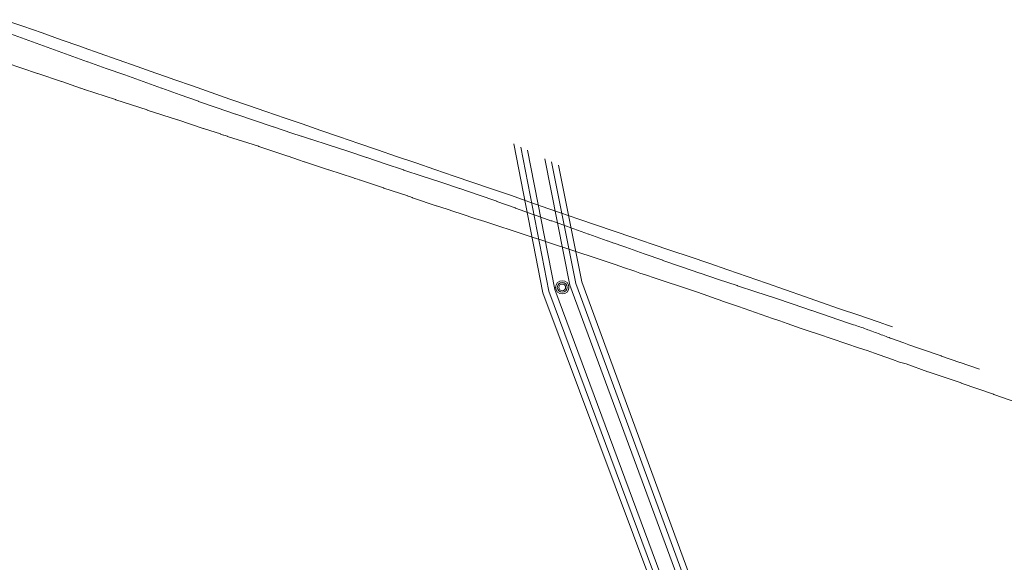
# Model space of a CAD drawing. Header units: metres. Extents: x 124576 to 133557, y 395865 to 402386.
# Tile 328 of 447: x 128992 to 129584, y 401817 to 402144. Entities that reach past the tile are written whole.
import ezdxf

# ---------------------------------------------------------------- set-up
doc = ezdxf.new("R2010")
doc.units = ezdxf.units.M
doc.header["$MEASUREMENT"] = 0
for name, color, linetype, lineweight, true_color in [('LG_buisleidingGevaarlijkeInhoud_Petrochemical_Pipeline_Services', 7, 'Continuous', 13, 0x000000), ('LG_Hoog_Spanning_Tennet_Tso', 1, 'Continuous', 13, 0xff0000), ('LG_RRPWest_buisleidingGevaarlijkeInhoud_Rotterdam-Rijn_Pijpleiding_Mij_NV_West', 7, 'Continuous', 13, 0x000000)]:
    doc.layers.add(name, color=color, linetype=linetype, lineweight=lineweight, true_color=true_color)
doc.layers.add('LG_Hoog_Spanning_P_Tennet_Tso', color=7, linetype='Continuous', lineweight=0)

# ---------------------------------------------------------------- blocks, each defined once
blk = doc.blocks.new('GSM Mast_1')
at = {"layer": 'LG_Hoog_Spanning_P_Tennet_Tso'}
for radius in [40, 30, 20]:
    blk.add_circle((0, 0), radius, dxfattribs=at)

msp = doc.modelspace()

# ---------------------------------------------------------------- linework, layer by layer
at = {"layer": 'LG_buisleidingGevaarlijkeInhoud_Petrochemical_Pipeline_Services', "flags": 128}
for points in [[(128983.94, 402117.81), (129002.88, 402111.42), (129003.03, 402111.36), (129017.17, 402106.63), (129017.33, 402106.57), (129028.67, 402102.62), (129028.82, 402102.55), (129029.95, 402102.18), (129030.1, 402102.13), (129030.87, 402101.87), (129031.03, 402101.82), (129049.74, 402095.74), (129049.9, 402095.69), (129068.67, 402089.54), (129068.83, 402089.49), (129068.83, 402089.49), (129086.99, 402083.59), (129087.15, 402083.54), (129102.42, 402078.45), (129102.58, 402078.4), (129109.59, 402076.17), (129109.74, 402076.11), (129109.74, 402076.11), (129112.77, 402075.07), (129112.93, 402075.02), (129114.75, 402074.44), (129114.91, 402074.38), (129117.01, 402073.68), (129117.16, 402073.63), (129135.81, 402067.65), (129135.97, 402067.6), (129153.35, 402061.74), (129153.51, 402061.68), (129159.69, 402059.59), (129159.84, 402059.53), (129163.25, 402058.4), (129163.41, 402058.35), (129177.89, 402053.52), (129178.04, 402053.47), (129192.77, 402048.62), (129192.93, 402048.58), (129192.93, 402048.58), (129193.65, 402048.33), (129193.81, 402048.28), (129195.18, 402047.82), (129195.33, 402047.77), (129196.36, 402047.42), (129196.52, 402047.37), (129210.96, 402042.59), (129211.12, 402042.54), (129211.12, 402042.54), (129225.46, 402037.77), (129225.61, 402037.72), (129226.44, 402037.41), (129226.44, 402037.41), (129226.6, 402037.35), (129228.12, 402036.78), (129228.28, 402036.72), (129228.89, 402036.49), (129229.04, 402036.44), (129242.63, 402031.87), (129242.79, 402031.82), (129242.79, 402031.82), (129249.11, 402029.81)], [(129249.11, 402029.81), (129253.2, 402028.49), (129257.61, 402026.98), (129261.31, 402025.8), (129262.89, 402025.28), (129265.92, 402024.24), (129271.9, 402022.39), (129296.2, 402014.42), (129301, 402012.83), (129305.55, 402011.31), (129310.17, 402009.71), (129311.32, 402009.33), (129315.54, 402007.87), (129319.91, 402006.46), (129344.91, 401998.3), (129350.15, 401996.43), (129355.87, 401994.57), (129360.82, 401992.93), (129362.01, 401992.43), (129364.99, 401991.39), (129369.07, 401990.15), (129373.72, 401988.55), (129396.22, 401981.02), (129399.85, 401979.79), (129405.9, 401977.67), (129410.92, 401975.94), (129412.77, 401975.3), (129415.49, 401974.3), (129420.23, 401972.69), (129424.46, 401971.19), (129444.94, 401964.08), (129449.31, 401962.55), (129453.73, 401960.98), (129462.05, 401958.08), (129466.85, 401956.48), (129472.53, 401954.58), (129497.2, 401946.2), (129501.88, 401944.68), (129506.15, 401943.18), (129509, 401942.16)], [(129509, 401942.16), (129517.03, 401939.3), (129521.29, 401937.76), (129525.19, 401936.65)], [(129525.19, 401936.65), (129538.33, 401931.97), (129538.48, 401931.92), (129558.26, 401925.24), (129558.42, 401925.18), (129577.8, 401918.41), (129577.96, 401918.36), (129577.96, 401918.36), (129597.56, 401911.43), (129597.72, 401911.38), (129597.72, 401911.38), (129619.18, 401903.78), (129619.33, 401903.72), (129620.85, 401903.15), (129621, 401903.1), (129640.72, 401896.52), (129640.87, 401896.47), (129657.6, 401890.93)]]:
    msp.add_lwpolyline(points, dxfattribs=at)
at = {"layer": 'LG_Hoog_Spanning_Tennet_Tso'}
for p, q in [((129289.36, 402069.18), (129306.76, 401979.48)), ((129293.41, 402067.22), (129310.32, 401980.48)), ((129297.47, 402065.26), (129313.88, 401981.49)), ((129307.97, 402060.18), (129323.02, 401984.06)), ((129312.04, 402058.2), (129326.58, 401985.06)), ((129316.13, 402056.23), (129330.15, 401986.07)), ((129330.15, 401986.07), (129415.89, 401752.52)), ((129310.32, 401980.48), (129397.74, 401745.8)), ((129313.88, 401981.49), (129383.56, 401793.88)), ((129323.02, 401984.06), (129409.42, 401750.13)), ((129326.58, 401985.06), (129412.65, 401751.33)), ((129306.76, 401979.48), (129394.51, 401744.61))]:
    msp.add_line(p, q, dxfattribs=at)
at = {"layer": 'LG_RRPWest_buisleidingGevaarlijkeInhoud_Rotterdam-Rijn_Pijpleiding_Mij_NV_West', "flags": 128}
for points in [[(128982.52, 402143.84), (128993.87, 402140), (129005.49, 402135.92), (129017.09, 402131.81), (129028.32, 402127.83), (129030.77, 402126.98), (129039.89, 402123.69), (129051.32, 402119.61), (129062.67, 402115.72), (129074.02, 402111.75), (129080.37, 402109.53), (129085.43, 402107.74), (129096.07, 402103.96), (129107.31, 402100), (129118.39, 402096.11), (129129.62, 402092.2), (129140.19, 402088.56), (129151.82, 402084.58), (129161.96, 402081.09), (129173.22, 402077.18), (129184.48, 402073.28), (129196.01, 402069.32), (129207.38, 402065.43), (129218.75, 402061.55), (129230.26, 402057.6), (129241.73, 402053.71), (129253.34, 402049.74), (129264.53, 402045.93), (129275.86, 402042.09), (129287.35, 402038.16), (129298.95, 402034.1), (129310.44, 402030.02), (129316.76, 402027.86), (129328.36, 402023.88), (129338.41, 402020.46), (129349.67, 402016.61), (129360.9, 402012.78), (129372.51, 402008.82), (129383.81, 402004.98), (129395.33, 402001.06), (129406.52, 401997.29), (129418.08, 401993.36), (129429.69, 401989.29), (129441.3, 401985.24), (129452.65, 401981.28), (129464.12, 401977.24), (129473.84, 401973.83), (129485.26, 401969.93), (129496.83, 401966.03), (129507.84, 401962.22), (129509, 401961.81)], [(128982.1, 402136.99), (128993.15, 402132.94), (128999.75, 402130.5), (129004.27, 402128.83), (129006.41, 402128.05), (129010.77, 402126.44), (129021.82, 402122.4), (129032.9, 402118.47), (129032.96, 402118.45), (129044.11, 402114.53), (129055.23, 402110.62), (129066.36, 402106.64), (129066.41, 402106.62), (129077.44, 402102.67), (129077.52, 402102.63), (129088.55, 402098.7), (129099.65, 402094.71), (129099.7, 402094.69), (129110.75, 402090.85), (129110.83, 402090.83), (129121.96, 402087.06), (129122.06, 402087.03), (129133.32, 402083.14), (129133.39, 402083.12), (129144.51, 402079.32), (129144.64, 402079.28), (129155.76, 402075.6), (129155.82, 402075.58), (129161.3, 402073.83), (129161.59, 402073.73), (129167.02, 402071.97), (129167.17, 402071.93), (129178.26, 402068.34), (129189.52, 402064.64), (129200.68, 402060.93), (129200.83, 402060.89), (129211.92, 402057.17), (129211.98, 402057.15), (129223.01, 402053.44), (129223.19, 402053.38), (129234.15, 402049.76), (129234.21, 402049.74), (129245.35, 402046.11), (129245.47, 402046.07), (129256.65, 402042.32), (129256.82, 402042.27), (129267.77, 402038.49), (129278.97, 402034.54), (129279.02, 402034.52), (129290.04, 402030.57), (129290.28, 402030.48), (129301, 402026.67), (129301.14, 402026.61), (129311.59, 402022.89), (129312.03, 402022.73), (129312.09, 402022.71), (129323.16, 402018.79), (129323.27, 402018.74), (129334.29, 402014.8), (129334.37, 402014.78), (129345.47, 402010.8), (129345.6, 402010.76), (129349.42, 402009.39), (129349.6, 402009.34), (129354.84, 402007.46), (129356.57, 402006.85), (129367.74, 402002.92), (129378.87, 401999.03), (129378.98, 401999), (129390.05, 401995.17), (129390.1, 401995.15), (129401.24, 401991.37), (129401.4, 401991.31), (129412.42, 401987.59), (129412.47, 401987.57), (129423.59, 401983.83), (129423.81, 401983.77), (129434.79, 401980.1), (129446.02, 401976.39), (129446.07, 401976.36), (129457.31, 401972.62), (129468.41, 401968.87), (129468.62, 401968.8), (129479.52, 401965.1), (129479.59, 401965.08), (129490.67, 401961.31), (129493.68, 401960.27), (129494.62, 401959.95), (129495.57, 401959.62), (129496.51, 401959.3), (129496.65, 401959.24), (129497.46, 401958.96), (129498.4, 401958.63), (129499.34, 401958.31), (129500.27, 401957.97), (129501.21, 401957.63), (129501.84, 401957.4), (129502.14, 401957.29), (129503.07, 401956.95), (129504.01, 401956.61), (129504.7, 401956.36), (129505.63, 401956.02), (129506.57, 401955.66), (129507.51, 401955.32), (129508.44, 401954.97), (129509, 401954.77)], [(129509, 401961.81), (129513.39, 401960.26), (129517.05, 401958.97)], [(129509, 401954.77), (129509.38, 401954.63), (129510.32, 401954.28), (129511.2, 401953.95), (129511.27, 401953.93), (129512.21, 401953.58), (129513.15, 401953.23), (129514.09, 401952.88), (129515.03, 401952.54), (129515.7, 401952.28), (129515.78, 401952.25), (129523.85, 401949.32), (129526.82, 401948.27), (129532.17, 401946.38), (129535.11, 401945.34), (129546.35, 401941.47), (129546.45, 401941.43), (129557.56, 401937.64), (129557.71, 401937.59), (129568.83, 401933.81), (129569.46, 401933.59)]]:
    msp.add_lwpolyline(points, dxfattribs=at)

# ---------------------------------------------------------------- block references
at = {"layer": 'LG_Hoog_Spanning_P_Tennet_Tso', "xscale": 0.1, "yscale": 0.1, "zscale": 0.1}
msp.add_blockref('GSM Mast_1', (129318.45, 401982.77), dxfattribs=at)

doc.saveas('drawing.dxf')
